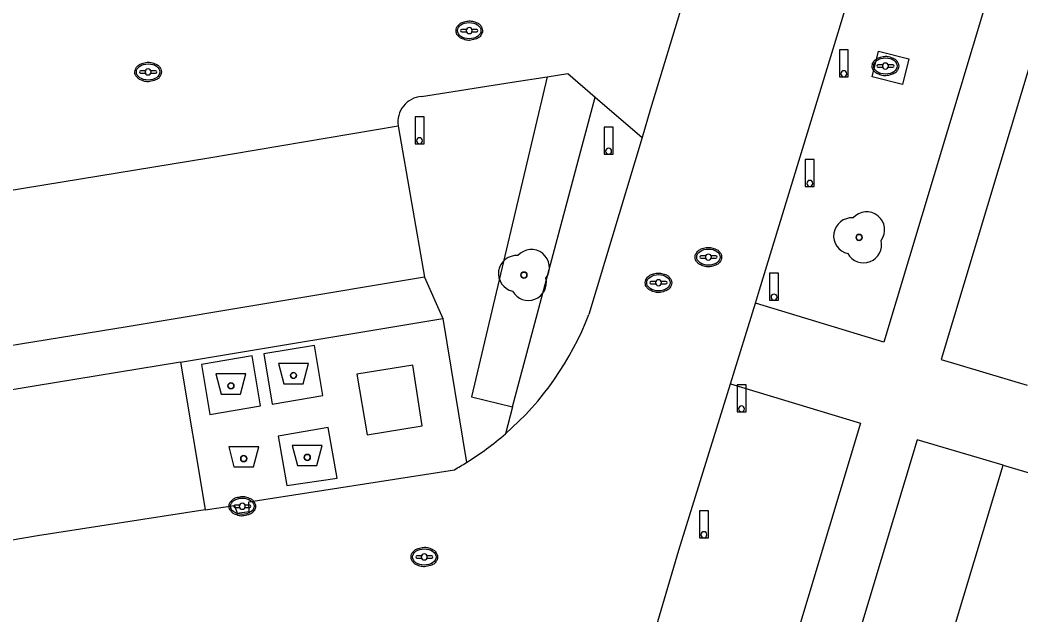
# Model space of a CAD drawing. Extents: x 194485 to 197793, y 468269 to 470822.
# Drawn here: x 196947.1 to 196980.52, y 468795.94 to 468815.79 of the extents above; entities that cross this region are included whole.
import ezdxf

# ---------------------------------------------------------------- set-up
doc = ezdxf.new("R2010")
doc.units = 0
for name, color, linetype in [('BGT grensvlak begroeid terreindeel', 7, 'Continuous'), ('BGT grensvlak begroeid terreindeel LR', 7, 'Continuous'), ('BGT grensvlak onbegroeid terreindeel', 7, 'Continuous'), ('BGT grensvlak overig bouwwerk', 7, 'Continuous'), ('BGT grensvlak pand op maaiveld', 7, 'Continuous'), ('BGT grensvlak vegetatieobject', 7, 'Continuous'), ('BGT grensvlak wegdeel', 7, 'Continuous'), ('BGT puntobject bak afval apart plaats', 7, 'Continuous'), ('BGT puntobject bak container', 7, 'Continuous'), ('BGT puntobject paal afsluitpaal', 7, 'Continuous'), ('BGT puntobject paal lichtmast', 7, 'Continuous'), ('BGT puntobject put inspectie- rioolput', 7, 'Continuous'), ('BGT puntobject put kolk', 7, 'Continuous'), ('BGT puntobject vegetatieobject boom', 7, 'Continuous')]:
    doc.layers.add(name, color=color, linetype=linetype)

msp = doc.modelspace()

# ---------------------------------------------------------------- linework, layer by layer
at = {"layer": 'BGT grensvlak begroeid terreindeel'}
msp.add_line((196963.548, 468802.881), (196963.309, 468801.985), dxfattribs=at)
at = {"layer": 'BGT grensvlak begroeid terreindeel LR'}
msp.add_line((196960.609, 468807.212), (196961.214, 468805.83), dxfattribs=at)
at = {"layer": 'BGT grensvlak onbegroeid terreindeel'}
msp.add_lwpolyline([(196975.557, 468813.903), (196975.768, 468814.756), (196976.779, 468814.496), (196976.568, 468813.643), (196975.557, 468813.903)], dxfattribs=at)
at = {"layer": 'BGT grensvlak overig bouwwerk'}
msp.add_lwpolyline([(196958.692, 468801.945), (196960.532, 468802.251), (196960.22, 468804.279), (196958.347, 468803.977), (196958.692, 468801.945)], dxfattribs=at)
at = {"layer": 'BGT grensvlak pand op maaiveld'}
for p, q in [((196978.306, 468795.547), (196979.928, 468800.943)), ((196979.928, 468800.943), (196991.801, 468797.381))]:
    msp.add_line(p, q, dxfattribs=at)
at = {"layer": 'BGT grensvlak vegetatieobject'}
msp.add_line((196963.548, 468802.881), (196966.306, 468813.222), dxfattribs=at)
msp.add_lwpolyline([(196964.7, 468813.9), (196962.178, 468803.224), (196963.548, 468802.881)], dxfattribs=at)
at = {"layer": 'BGT grensvlak wegdeel'}
for p, q in [((196963.534, 468813.718), (196964.7, 468813.9)), ((196960.503, 468813.246), (196963.534, 468813.718)), ((196966.306, 468813.222), (196967.87, 468811.871)), ((196959.726, 468812.264), (196959.739, 468812.192)), ((196959.739, 468812.192), (196960.609, 468807.212)), ((196967.87, 468811.871), (196966.095, 468805.969)), ((196970.819, 468803.65), (196971.657, 468806.343)), ((196952.461, 468804.381), (196961.214, 468805.83)), ((196961.214, 468805.83), (196962.008, 468801.025))]:
    msp.add_line(p, q, dxfattribs=at)
for points in [[(197003.8, 468845.387), (196991.303, 468849.145), (196977.85, 468804.47), (196980.728, 468803.613)], [(196977.654, 468826.012), (196981.873, 468824.77), (196975.942, 468805.041), (196971.657, 468806.343)], [(196971.657, 468806.343), (196971.796, 468806.791), (196974.416, 468815.379), (196976.937, 468823.694), (196977.654, 468826.012)], [(196970.398, 468820.232), (196968.157, 468812.826), (196967.87, 468811.871)], [(196964.7, 468813.9), (196965.395, 468814.008), (196966.306, 468813.222)], [(196942.317, 468809.386), (196953.412, 468811.198), (196959.726, 468812.264)], [(196960.609, 468807.212), (196950.685, 468805.552), (196943.133, 468804.333), (196942.317, 468809.386)], [(196955.525, 468802.979), (196957.218, 468803.262), (196956.938, 468804.935), (196955.245, 468804.651), (196955.525, 468802.979)], [(196953.438, 468802.629), (196955.131, 468802.913), (196954.85, 468804.585), (196953.158, 468804.302), (196953.438, 468802.629)], [(196952.461, 468804.381), (196947.578, 468803.573), (196941.966, 468802.636)], [(196952.461, 468804.381), (196953.276, 468799.521), (196953.29, 468799.442)], [(196964.551, 468782.731), (196966.645, 468789.795), (196969.093, 468798.104), (196970.819, 468803.65)], [(196970.819, 468803.65), (196975.157, 468802.337), (196968.888, 468781.494), (196964.551, 468782.731)], [(196955.721, 468801.906), (196956.006, 468800.254), (196957.691, 468800.5), (196957.396, 468802.193), (196955.721, 468801.906)], [(196979.928, 468800.943), (196977.058, 468801.782), (196963.829, 468757.851)], [(196953.29, 468799.442), (196954.265, 468799.591), (196954.352, 468799.34), (196954.758, 468799.387), (196954.737, 468799.716), (196961.604, 468800.787)], [(196953.29, 468799.442), (196947.687, 468798.584), (196942.795, 468797.741)]]:
    msp.add_lwpolyline(points, dxfattribs=at)
for centre, radius, start, end in [((196960.576, 468812.39), 0.859, 94.8558, 188.4391), ((196956.721, 468809.558), 10.037, 311.0203, 339.0497), ((196956.737, 468809.53), 10.006, 301.7894, 311.0574), ((196955.553, 468811.52), 12.321, 299.4124, 301.593)]:
    msp.add_arc(centre, radius, start, end, dxfattribs=at)
at = {"layer": 'BGT puntobject bak afval apart plaats'}
for points in [[(196956.56, 468803.656), (196956.735, 468804.331), (196955.735, 468804.331), (196955.91, 468803.656)], [(196954.469, 468803.312), (196954.644, 468803.987), (196953.644, 468803.987), (196953.819, 468803.312)], [(196957.018, 468800.924), (196957.193, 468801.599), (196956.193, 468801.599), (196956.368, 468800.924)]]:
    msp.add_lwpolyline(points, close=True, dxfattribs=at)
for centre in [(196956.235, 468803.931), (196954.144, 468803.587), (196956.693, 468801.199)]:
    msp.add_circle(centre, 0.1, dxfattribs=at)
for centre, start, end in [((196956.235, 468803.931), 0, 180), ((196956.235, 468803.931), 180, 0), ((196954.144, 468803.587), 0, 180), ((196954.144, 468803.587), 180, 0), ((196956.693, 468801.199), 0, 180), ((196956.693, 468801.199), 180, 0)]:
    msp.add_arc(centre, 0.1, start, end, dxfattribs=at)
at = {"layer": 'BGT puntobject bak container'}
msp.add_lwpolyline([(196954.897, 468800.88), (196955.072, 468801.555), (196954.072, 468801.555), (196954.247, 468800.88)], close=True, dxfattribs=at)
msp.add_circle((196954.572, 468801.155), 0.1, dxfattribs=at)
for start, end in [(0, 180), (180, 0)]:
    msp.add_arc((196954.572, 468801.155), 0.1, start, end, dxfattribs=at)
at = {"layer": 'BGT puntobject paal afsluitpaal'}
for points in [[(196974.756, 468814.804), (196974.456, 468814.804), (196974.456, 468813.904), (196974.606, 468813.904)], [(196974.606, 468813.904), (196974.756, 468813.904), (196974.756, 468814.804)], [(196973.62, 468811.144), (196973.32, 468811.144), (196973.32, 468810.244), (196973.47, 468810.244)], [(196973.47, 468810.244), (196973.62, 468810.244), (196973.62, 468811.144)], [(196972.426, 468807.347), (196972.126, 468807.347), (196972.126, 468806.447), (196972.276, 468806.447)], [(196972.276, 468806.447), (196972.426, 468806.447), (196972.426, 468807.347)], [(196971.341, 468803.617), (196971.041, 468803.617), (196971.041, 468802.717), (196971.191, 468802.717)], [(196971.191, 468802.717), (196971.341, 468802.717), (196971.341, 468803.617)], [(196970.084, 468799.417), (196969.784, 468799.417), (196969.784, 468798.517), (196969.934, 468798.517)], [(196969.934, 468798.517), (196970.084, 468798.517), (196970.084, 468799.417)]]:
    msp.add_lwpolyline(points, dxfattribs=at)
for centre, start, end in [((196974.606, 468814.004), 0, 180), ((196974.606, 468814.004), 0, 180), ((196974.606, 468814.004), 180, 0), ((196974.606, 468814.004), 180, 270), ((196974.606, 468814.004), 270, 0), ((196973.47, 468810.344), 0, 180), ((196973.47, 468810.344), 0, 180), ((196973.47, 468810.344), 180, 0), ((196973.47, 468810.344), 180, 270), ((196973.47, 468810.344), 270, 0), ((196972.276, 468806.547), 0, 180), ((196972.276, 468806.547), 0, 180), ((196972.276, 468806.547), 180, 0), ((196972.276, 468806.547), 180, 270), ((196972.276, 468806.547), 270, 0), ((196971.191, 468802.817), 0, 180), ((196971.191, 468802.817), 0, 180), ((196971.191, 468802.817), 180, 0), ((196971.191, 468802.817), 180, 270), ((196971.191, 468802.817), 270, 0), ((196969.934, 468798.617), 0, 180), ((196969.934, 468798.617), 0, 180), ((196969.934, 468798.617), 180, 0), ((196969.934, 468798.617), 180, 270), ((196969.934, 468798.617), 270, 0)]:
    msp.add_arc(centre, 0.1, start, end, dxfattribs=at)
at = {"layer": 'BGT puntobject paal lichtmast'}
for points in [[(196960.591, 468812.567), (196960.291, 468812.567), (196960.291, 468811.667), (196960.441, 468811.667)], [(196960.441, 468811.667), (196960.591, 468811.667), (196960.591, 468812.567)], [(196966.904, 468812.216), (196966.604, 468812.216), (196966.604, 468811.316), (196966.754, 468811.316)], [(196966.754, 468811.316), (196966.904, 468811.316), (196966.904, 468812.216)]]:
    msp.add_lwpolyline(points, dxfattribs=at)
for centre, start, end in [((196960.441, 468811.767), 0, 180), ((196960.441, 468811.767), 0, 180), ((196960.441, 468811.767), 180, 0), ((196960.441, 468811.767), 180, 270), ((196960.441, 468811.767), 270, 0), ((196966.754, 468811.416), 0, 180), ((196966.754, 468811.416), 0, 180), ((196966.754, 468811.416), 180, 0), ((196966.754, 468811.416), 180, 270), ((196966.754, 468811.416), 270, 0)]:
    msp.add_arc(centre, 0.1, start, end, dxfattribs=at)
at = {"layer": 'BGT puntobject put inspectie- rioolput'}
for p, q in [((196962.007, 468815.479), (196961.85, 468815.479)), ((196962.35, 468815.479), (196962.193, 468815.479)), ((196961.85, 468815.404), (196962.007, 468815.404)), ((196962.193, 468815.404), (196962.35, 468815.404)), ((196969.992, 468807.92), (196969.835, 468807.92)), ((196969.835, 468807.845), (196969.992, 468807.845)), ((196970.335, 468807.92), (196970.178, 468807.92)), ((196970.178, 468807.845), (196970.335, 468807.845)), ((196968.325, 468807.063), (196968.168, 468807.063)), ((196968.168, 468806.989), (196968.325, 468806.989)), ((196968.668, 468807.063), (196968.511, 468807.063)), ((196968.511, 468806.989), (196968.668, 468806.989)), ((196960.507, 468797.91), (196960.35, 468797.91)), ((196960.35, 468797.835), (196960.507, 468797.835)), ((196960.85, 468797.91), (196960.693, 468797.91)), ((196960.693, 468797.835), (196960.85, 468797.835))]:
    msp.add_line(p, q, dxfattribs=at)
for centre, radius, start, end in [((196961.85, 468815.441), 0.0375, 90, 270), ((196962.1, 468815.441), 0.1, 0, 180), ((196962.1, 468815.441), 0.1, 157.9757, 180), ((196962.1, 468815.441), 0.1, 0, 22.0243), ((196962.35, 468815.441), 0.0375, 270, 90), ((196962.1, 468815.441), 0.1, 180, 202.0243), ((196962.1, 468815.441), 0.1, 180, 0), ((196962.1, 468815.441), 0.1, 337.9757, 0), ((196969.835, 468807.882), 0.0375, 90, 270), ((196970.085, 468807.882), 0.1, 0, 180), ((196970.085, 468807.882), 0.1, 157.9757, 180), ((196970.085, 468807.882), 0.1, 180, 202.0243), ((196970.085, 468807.882), 0.1, 180, 0), ((196970.085, 468807.882), 0.1, 0, 22.0243), ((196970.085, 468807.882), 0.1, 337.9757, 0), ((196970.335, 468807.882), 0.0375, 270, 90), ((196968.418, 468807.026), 0.1, 0, 180), ((196968.168, 468807.026), 0.0375, 90, 270), ((196968.418, 468807.026), 0.1, 157.9757, 180), ((196968.418, 468807.026), 0.1, 180, 202.0243), ((196968.418, 468807.026), 0.1, 180, 0), ((196968.418, 468807.026), 0.1, 0, 22.0243), ((196968.418, 468807.026), 0.1, 337.9757, 0), ((196968.668, 468807.026), 0.0375, 270, 90), ((196960.35, 468797.873), 0.0375, 90, 270), ((196960.6, 468797.873), 0.1, 0, 180), ((196960.6, 468797.873), 0.1, 157.9757, 180), ((196960.6, 468797.873), 0.1, 180, 202.0243), ((196960.6, 468797.873), 0.1, 180, 0), ((196960.6, 468797.873), 0.1, 0, 22.0243), ((196960.6, 468797.873), 0.1, 337.9757, 0), ((196960.85, 468797.873), 0.0375, 270, 90)]:
    msp.add_arc(centre, radius, start, end, dxfattribs=at)
for centre in [(196962.1, 468815.441), (196970.085, 468807.882), (196968.418, 468807.026), (196960.6, 468797.873)]:
    msp.add_ellipse(centre, major_axis=(0.392, 0), ratio=0.689655, dxfattribs=at)
for points in [[(196962.542, 468815.441), (196962.542, 468815.484), (196962.53, 468815.528), (196962.464, 468815.642), (196962.383, 468815.699), (196962.191, 468815.764), (196962.081, 468815.77), (196961.878, 468815.729), (196961.787, 468815.682), (196961.684, 468815.565), (196961.659, 468815.505), (196961.657, 468815.383), (196961.681, 468815.322), (196961.765, 468815.223), (196961.824, 468815.184), (196962.003, 468815.116), (196962.137, 468815.109), (196962.37, 468815.171), (196962.47, 468815.24), (196962.533, 468815.365), (196962.542, 468815.403), (196962.542, 468815.441)], [(196970.527, 468807.882), (196970.527, 468807.925), (196970.515, 468807.969), (196970.449, 468808.083), (196970.368, 468808.14), (196970.176, 468808.205), (196970.066, 468808.211), (196969.863, 468808.17), (196969.772, 468808.123), (196969.669, 468808.006), (196969.644, 468807.946), (196969.642, 468807.824), (196969.666, 468807.763), (196969.75, 468807.664), (196969.809, 468807.625), (196969.988, 468807.557), (196970.122, 468807.55), (196970.355, 468807.612), (196970.455, 468807.681), (196970.518, 468807.806), (196970.527, 468807.844), (196970.527, 468807.882)], [(196968.86, 468807.026), (196968.86, 468807.069), (196968.848, 468807.113), (196968.782, 468807.227), (196968.701, 468807.284), (196968.509, 468807.349), (196968.399, 468807.355), (196968.196, 468807.314), (196968.105, 468807.267), (196968.002, 468807.15), (196967.977, 468807.09), (196967.975, 468806.968), (196967.999, 468806.907), (196968.083, 468806.808), (196968.142, 468806.769), (196968.321, 468806.701), (196968.455, 468806.694), (196968.688, 468806.756), (196968.788, 468806.825), (196968.851, 468806.95), (196968.86, 468806.988), (196968.86, 468807.026)], [(196961.042, 468797.873), (196961.042, 468797.916), (196961.03, 468797.96), (196960.964, 468798.074), (196960.883, 468798.131), (196960.691, 468798.196), (196960.581, 468798.202), (196960.378, 468798.161), (196960.287, 468798.114), (196960.184, 468797.997), (196960.159, 468797.937), (196960.157, 468797.815), (196960.181, 468797.754), (196960.265, 468797.655), (196960.324, 468797.616), (196960.503, 468797.548), (196960.637, 468797.541), (196960.87, 468797.603), (196960.97, 468797.672), (196961.033, 468797.797), (196961.042, 468797.835), (196961.042, 468797.873)]]:
    msp.add_open_spline(points, degree=3, dxfattribs=at)
at = {"layer": 'BGT puntobject put kolk'}
for p, q in [((196975.902, 468814.297), (196975.745, 468814.297)), ((196975.745, 468814.223), (196975.902, 468814.223)), ((196976.245, 468814.297), (196976.088, 468814.297)), ((196976.088, 468814.223), (196976.245, 468814.223)), ((196951.287, 468814.1), (196951.13, 468814.1)), ((196951.13, 468814.025), (196951.287, 468814.025)), ((196951.63, 468814.1), (196951.473, 468814.1)), ((196951.473, 468814.025), (196951.63, 468814.025)), ((196954.431, 468799.605), (196954.274, 468799.605)), ((196954.274, 468799.53), (196954.431, 468799.53)), ((196954.774, 468799.605), (196954.617, 468799.605)), ((196954.617, 468799.53), (196954.774, 468799.53))]:
    msp.add_line(p, q, dxfattribs=at)
for centre, radius, start, end in [((196951.38, 468814.062), 0.1, 0, 180), ((196975.745, 468814.26), 0.0375, 90, 270), ((196975.995, 468814.26), 0.1, 0, 180), ((196975.995, 468814.26), 0.1, 157.9757, 180), ((196975.995, 468814.26), 0.1, 180, 202.0243), ((196975.995, 468814.26), 0.1, 180, 0), ((196975.995, 468814.26), 0.1, 0, 22.0243), ((196975.995, 468814.26), 0.1, 337.9757, 0), ((196976.245, 468814.26), 0.0375, 270, 90), ((196951.13, 468814.062), 0.0375, 90, 270), ((196951.38, 468814.062), 0.1, 157.9757, 180), ((196951.38, 468814.062), 0.1, 180, 202.0243), ((196951.38, 468814.062), 0.1, 180, 0), ((196951.38, 468814.062), 0.1, 0, 22.0243), ((196951.38, 468814.062), 0.1, 337.9757, 0), ((196951.63, 468814.062), 0.0375, 270, 90), ((196954.274, 468799.567), 0.0375, 90, 270), ((196954.524, 468799.567), 0.1, 0, 180), ((196954.524, 468799.567), 0.1, 157.9757, 180), ((196954.524, 468799.567), 0.1, 180, 202.0243), ((196954.524, 468799.567), 0.1, 180, 0), ((196954.524, 468799.567), 0.1, 0, 22.0243), ((196954.524, 468799.567), 0.1, 337.9757, 0), ((196954.774, 468799.567), 0.0375, 270, 90)]:
    msp.add_arc(centre, radius, start, end, dxfattribs=at)
for centre in [(196975.995, 468814.26), (196951.38, 468814.062), (196954.524, 468799.567)]:
    msp.add_ellipse(centre, major_axis=(0.392, 0), ratio=0.689655, dxfattribs=at)
for points in [[(196976.437, 468814.26), (196976.437, 468814.303), (196976.425, 468814.347), (196976.359, 468814.461), (196976.278, 468814.518), (196976.086, 468814.583), (196975.976, 468814.589), (196975.773, 468814.548), (196975.682, 468814.501), (196975.579, 468814.384), (196975.554, 468814.324), (196975.552, 468814.202), (196975.576, 468814.141), (196975.66, 468814.042), (196975.719, 468814.003), (196975.898, 468813.935), (196976.032, 468813.928), (196976.265, 468813.99), (196976.365, 468814.059), (196976.428, 468814.184), (196976.437, 468814.222), (196976.437, 468814.26)], [(196951.822, 468814.062), (196951.822, 468814.105), (196951.81, 468814.149), (196951.744, 468814.263), (196951.663, 468814.32), (196951.471, 468814.385), (196951.361, 468814.391), (196951.158, 468814.35), (196951.067, 468814.303), (196950.964, 468814.186), (196950.939, 468814.126), (196950.937, 468814.004), (196950.961, 468813.943), (196951.045, 468813.844), (196951.104, 468813.805), (196951.283, 468813.737), (196951.417, 468813.73), (196951.65, 468813.792), (196951.75, 468813.861), (196951.813, 468813.986), (196951.822, 468814.024), (196951.822, 468814.062)], [(196954.966, 468799.567), (196954.966, 468799.61), (196954.954, 468799.654), (196954.888, 468799.768), (196954.807, 468799.825), (196954.615, 468799.89), (196954.505, 468799.896), (196954.302, 468799.855), (196954.211, 468799.808), (196954.108, 468799.691), (196954.083, 468799.631), (196954.081, 468799.509), (196954.105, 468799.448), (196954.189, 468799.349), (196954.248, 468799.31), (196954.427, 468799.242), (196954.561, 468799.235), (196954.794, 468799.297), (196954.894, 468799.366), (196954.957, 468799.491), (196954.966, 468799.529), (196954.966, 468799.567)]]:
    msp.add_open_spline(points, degree=3, dxfattribs=at)
at = {"layer": 'BGT puntobject vegetatieobject boom'}
for centre in [(196975.116, 468808.541), (196963.926, 468807.284)]:
    msp.add_circle(centre, 0.1, dxfattribs=at)
for centre, radius, start, end in [((196974.866, 468808.591), 0.6, 85.137, 257.7544), ((196975.366, 468808.791), 0.6, 323.5446, 138.4658), ((196975.266, 468808.291), 0.6, 208.5058, 13.8356), ((196975.116, 468808.541), 0.1, 0, 180), ((196975.116, 468808.541), 0.1, 180, 0), ((196964.176, 468807.534), 0.6, 323.5446, 138.4658), ((196963.676, 468807.334), 0.6, 85.137, 257.7544), ((196964.076, 468807.034), 0.6, 208.5058, 13.8356), ((196963.926, 468807.284), 0.1, 0, 180), ((196963.926, 468807.284), 0.1, 180, 0)]:
    msp.add_arc(centre, radius, start, end, dxfattribs=at)

doc.saveas('drawing.dxf')
